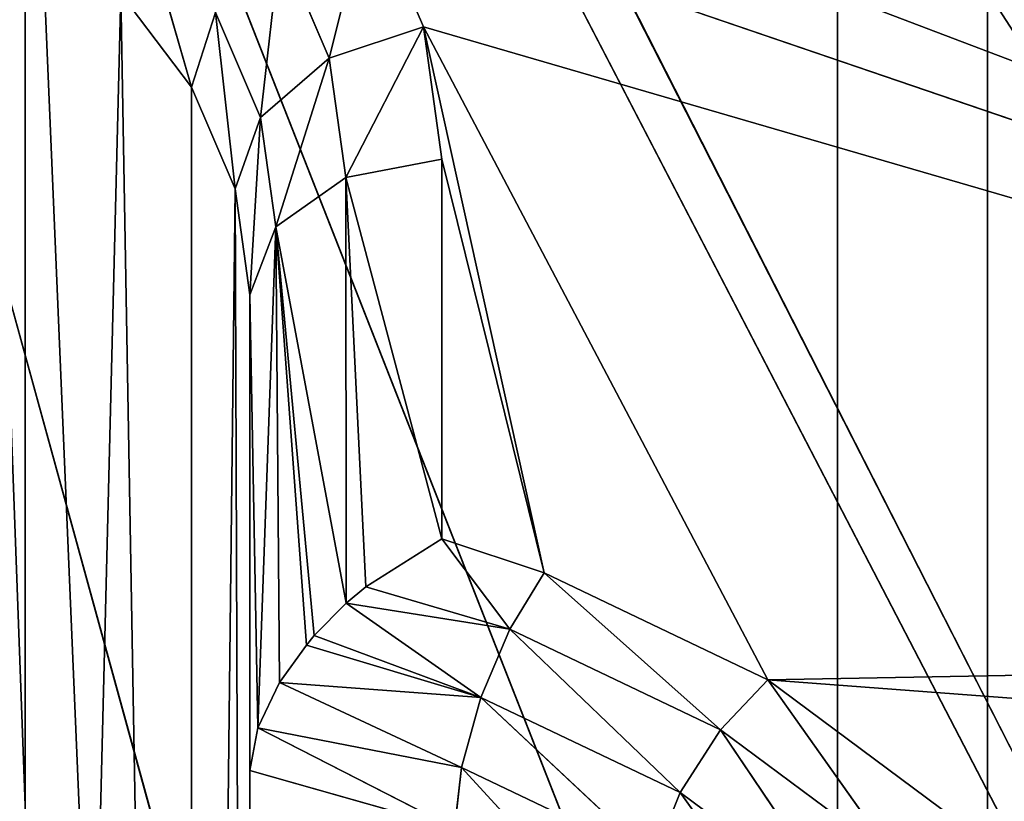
# Model space of a CAD drawing. Extents: x 257 to 312, y 0 to 136.
# Tile 418 of 656: x 293.43 to 296, y 93.15 to 95.19. Entities that reach past the tile are written whole.
import ezdxf

# ---------------------------------------------------------------- set-up
doc = ezdxf.new("R2010")
doc.units = 0
doc.header["$LTSCALE"] = 25.4
doc.layers.get('0').update_dxf_attribs({"color": 13, "linetype": 'CONTINUOUS'})

# ---------------------------------------------------------------- blocks, each defined once
blk = doc.blocks.new('MONO-I-KINKIET-PRZEW_D-778')
at = {"color": 7}
for p, q in [((17.2277, 121.7859, 1456.323), (20.0087, 46.7292, 1529.7588)), ((17.2277, 47.5397, 1530.5692), (17.2277, 121.7859, 1456.323)), ((17.2277, 47.5397, 1530.5692), (17.2277, 121.7859, 1456.323)), ((17.2277, 121.7859, 1456.323), (20.0087, 46.7292, 1529.7588)), ((20.0087, 45.6105, 1528.64), (16.8361, 120.7431, 1455.2803)), ((16.8361, 120.7431, 1455.2803), (16.8361, 46.4969, 1529.5265)), ((16.8361, 120.7431, 1455.2803), (16.8361, 46.4969, 1529.5265)), ((20.0087, 45.6105, 1528.64), (16.8361, 120.7431, 1455.2803)), ((15.073, 79.0116, 1562.041), (21.5087, 55.6185, 1538.6479)), ((15.073, 79.0116, 1562.041), (21.5087, 55.6185, 1538.6479)), ((12.7722, 77.8399, 1560.8694), (21.5087, 55.6185, 1538.6479)), ((12.7722, 77.8399, 1560.8694), (21.5087, 55.6185, 1538.6479)), ((10.6738, 76.4916, 1559.5211), (21.5087, 55.6185, 1538.6479)), ((10.6738, 76.4916, 1559.5211), (21.5087, 55.6185, 1538.6479)), ((10.6738, 76.4916, 1559.5211), (21.3173, 55.5916, 1538.6211)), ((10.6738, 76.4916, 1559.5211), (21.3173, 55.5916, 1538.6211)), ((18.7587, 74.8194, 1532.6759), (18.7587, 64.5664, 1542.929)), ((18.7587, 74.8194, 1532.6759), (18.7587, 64.5664, 1542.929)), ((18.7587, 74.8194, 1532.6759), (18.7587, 63.3259, 1541.6886)), ((18.7587, 74.8194, 1532.6759), (18.7587, 63.3259, 1541.6886)), ((18.7587, 73.579, 1531.4355), (18.7587, 63.3259, 1541.6886)), ((18.7587, 73.579, 1531.4355), (18.7587, 63.3259, 1541.6886)), ((18.7587, 73.579, 1531.4355), (18.7971, 63.05, 1541.4126)), ((18.7587, 73.579, 1531.4355), (18.7971, 63.05, 1541.4126)), ((18.9109, 73.0378, 1530.8943), (18.7971, 63.05, 1541.4126)), ((18.9109, 73.0378, 1530.8943), (18.7971, 63.05, 1541.4126)), ((19.0957, 62.5403, 1540.9028), (18.9109, 73.0378, 1530.8943)), ((18.9109, 73.0378, 1530.8943), (18.9109, 62.7848, 1541.1473)), ((18.9109, 73.0378, 1530.8943), (18.9109, 62.7848, 1541.1473)), ((19.0957, 62.5403, 1540.9028), (18.9109, 73.0378, 1530.8943)), ((19.0957, 62.5403, 1540.9028), (19.3444, 72.579, 1530.4355)), ((19.0957, 62.5403, 1540.9028), (19.3444, 72.579, 1530.4355)), ((19.3444, 62.3259, 1540.6886), (19.3444, 72.579, 1530.4355)), ((19.3444, 62.3259, 1540.6886), (19.3444, 72.579, 1530.4355)), ((17.2911, 65.107, 1543.7402), (17.637, 64.6241, 1543.4867)), ((17.2911, 65.107, 1543.7402), (17.637, 64.6241, 1543.4867)), ((17.2049, 64.9458, 1543.8085), (17.5322, 64.46, 1543.4758)), ((17.2049, 64.9458, 1543.8085), (17.5322, 64.46, 1543.4758)), ((17.2049, 64.9458, 1543.8085), (17.637, 64.6241, 1543.4867)), ((17.2049, 64.9458, 1543.8085), (17.637, 64.6241, 1543.4867)), ((17.9562, 64.8322, 1543.1948), (18.2076, 64.5583, 1543.1915)), ((17.9562, 64.8322, 1543.1948), (18.2076, 64.5583, 1543.1915)), ((17.0759, 64.7997, 1543.8156), (17.4086, 64.3298, 1543.3995)), ((17.0759, 64.7997, 1543.8156), (17.4086, 64.3298, 1543.3995)), ((17.0759, 64.7997, 1543.8156), (17.5322, 64.46, 1543.4758)), ((17.0759, 64.7997, 1543.8156), (17.5322, 64.46, 1543.4758)), ((17.7071, 64.7973, 1543.4305), (17.637, 64.6241, 1543.4867)), ((17.7071, 64.7973, 1543.4305), (17.637, 64.6241, 1543.4867)), ((17.7071, 64.7973, 1543.4305), (18.157, 64.3758, 1543.2384)), ((17.7071, 64.7973, 1543.4305), (18.157, 64.3758, 1543.2384)), ((17.7071, 64.7973, 1543.4305), (18.2076, 64.5583, 1543.1915)), ((17.7071, 64.7973, 1543.4305), (18.2076, 64.5583, 1543.1915)), ((18.2076, 64.5583, 1543.1915), (18.2253, 64.7174, 1543.08)), ((18.2076, 64.5583, 1543.1915), (18.2253, 64.7174, 1543.08)), ((18.7587, 64.5664, 1542.929), (18.2253, 64.7174, 1543.08)), ((18.2253, 64.7174, 1543.08), (18.7381, 64.4552, 1543.0183)), ((18.2253, 64.7174, 1543.08), (18.7381, 64.4552, 1543.0183)), ((18.7587, 64.5664, 1542.929), (18.2253, 64.7174, 1543.08)), ((16.9237, 64.6908, 1543.7605), (17.4086, 64.3298, 1543.3995)), ((16.9237, 64.6908, 1543.7605), (17.4086, 64.3298, 1543.3995)), ((17.4086, 64.3298, 1543.3995), (12.9087, 64.6694, 1543.7391)), ((17.4086, 64.3298, 1543.3995), (12.9087, 64.6694, 1543.7391)), ((17.637, 64.6241, 1543.4867), (17.5322, 64.46, 1543.4758)), ((17.637, 64.6241, 1543.4867), (17.5322, 64.46, 1543.4758)), ((17.637, 64.6241, 1543.4867), (18.0813, 64.1977, 1543.2136)), ((17.637, 64.6241, 1543.4867), (18.0813, 64.1977, 1543.2136)), ((17.637, 64.6241, 1543.4867), (18.157, 64.3758, 1543.2384)), ((17.637, 64.6241, 1543.4867), (18.157, 64.3758, 1543.2384)), ((18.157, 64.3758, 1543.2384), (18.2076, 64.5583, 1543.1915)), ((18.157, 64.3758, 1543.2384), (18.2076, 64.5583, 1543.1915)), ((18.2076, 64.5583, 1543.1915), (18.6815, 64.3369, 1543.0769)), ((18.2076, 64.5583, 1543.1915), (18.6815, 64.3369, 1543.0769)), ((18.2076, 64.5583, 1543.1915), (18.7381, 64.4552, 1543.0183)), ((18.2076, 64.5583, 1543.1915), (18.7381, 64.4552, 1543.0183)), ((18.7381, 64.4552, 1543.0183), (18.7587, 64.5664, 1542.929)), ((18.7381, 64.4552, 1543.0183), (18.7587, 64.5664, 1542.929)), ((18.7587, 63.3259, 1541.6886), (18.7587, 64.5664, 1542.929)), ((18.7587, 63.3259, 1541.6886), (18.7587, 64.5664, 1542.929)), ((17.5322, 64.46, 1543.4758), (17.4086, 64.3298, 1543.3995)), ((17.5322, 64.46, 1543.4758), (17.4086, 64.3298, 1543.3995)), ((17.5322, 64.46, 1543.4758), (17.992, 64.0511, 1543.1208)), ((17.5322, 64.46, 1543.4758), (17.992, 64.0511, 1543.1208)), ((17.5322, 64.46, 1543.4758), (18.0813, 64.1977, 1543.2136)), ((17.5322, 64.46, 1543.4758), (18.0813, 64.1977, 1543.2136)), ((18.6815, 64.3369, 1543.0769), (18.7381, 64.4552, 1543.0183)), ((18.6815, 64.3369, 1543.0769), (18.7381, 64.4552, 1543.0183)), ((18.6917, 63.1492, 1541.8654), (18.7381, 64.4552, 1543.0183)), ((18.6917, 63.1492, 1541.8654), (18.7381, 64.4552, 1543.0183)), ((18.7587, 63.3259, 1541.6886), (18.7381, 64.4552, 1543.0183)), ((18.7587, 63.3259, 1541.6886), (18.7381, 64.4552, 1543.0183)), ((18.0813, 64.1977, 1543.2136), (18.157, 64.3758, 1543.2384)), ((18.0813, 64.1977, 1543.2136), (18.157, 64.3758, 1543.2384)), ((18.591, 64.2146, 1543.1056), (18.157, 64.3758, 1543.2384)), ((18.157, 64.3758, 1543.2384), (18.6118, 64.2392, 1543.1024)), ((18.591, 64.2146, 1543.1056), (18.157, 64.3758, 1543.2384)), ((18.508, 64.1304, 1543.106), (18.157, 64.3758, 1543.2384)), ((18.508, 64.1304, 1543.106), (18.157, 64.3758, 1543.2384)), ((18.157, 64.3758, 1543.2384), (18.6118, 64.2392, 1543.1024)), ((18.157, 64.3758, 1543.2384), (18.6815, 64.3369, 1543.0769)), ((18.157, 64.3758, 1543.2384), (18.6815, 64.3369, 1543.0769)), ((12.7479, 64.2452, 1543.3149), (17.4086, 64.3298, 1543.3995)), ((12.7479, 64.2452, 1543.3149), (17.4086, 64.3298, 1543.3995)), ((18.3067, 62.6275, 1541.6973), (17.4086, 64.3298, 1543.3995)), ((17.4086, 64.3298, 1543.3995), (17.992, 64.0511, 1543.1208)), ((18.3067, 62.6275, 1541.6973), (17.4086, 64.3298, 1543.3995)), ((17.4086, 64.3298, 1543.3995), (17.992, 64.0511, 1543.1208)), ((18.6118, 64.2392, 1543.1024), (18.6815, 64.3369, 1543.0769)), ((18.6118, 64.2392, 1543.1024), (18.6815, 64.3369, 1543.0769)), ((18.6815, 64.3369, 1543.0769), (18.6917, 63.1492, 1541.8654)), ((18.6815, 64.3369, 1543.0769), (18.6917, 63.1492, 1541.8654)), ((18.449, 62.2959, 1541.3656), (12.7479, 64.2452, 1543.3149)), ((12.7479, 64.2452, 1543.3149), (18.3067, 62.6275, 1541.6973)), ((18.449, 62.2959, 1541.3656), (12.7479, 64.2452, 1543.3149)), ((18.68, 61.9903, 1541.0599), (12.7479, 64.2452, 1543.3149)), ((18.68, 61.9903, 1541.0599), (12.7479, 64.2452, 1543.3149)), ((12.7479, 64.2452, 1543.3149), (18.3067, 62.6275, 1541.6973)), ((18.591, 64.2146, 1543.1056), (18.6118, 64.2392, 1543.1024)), ((18.591, 64.2146, 1543.1056), (18.6118, 64.2392, 1543.1024)), ((18.6917, 63.1492, 1541.8654), (18.6118, 64.2392, 1543.1024)), ((18.6917, 63.1492, 1541.8654), (18.6118, 64.2392, 1543.1024)), ((18.508, 64.1304, 1543.106), (18.591, 64.2146, 1543.1056)), ((18.508, 64.1304, 1543.106), (18.591, 64.2146, 1543.1056)), ((18.591, 64.2146, 1543.1056), (18.6917, 63.1492, 1541.8654)), ((18.591, 64.2146, 1543.1056), (18.6917, 63.1492, 1541.8654)), ((17.992, 64.0511, 1543.1208), (18.0813, 64.1977, 1543.2136)), ((17.992, 64.0511, 1543.1208), (18.0813, 64.1977, 1543.2136)), ((18.0813, 64.1977, 1543.2136), (18.2587, 63.9623, 1543.0321)), ((18.508, 64.1304, 1543.106), (18.0813, 64.1977, 1543.2136)), ((18.508, 64.1304, 1543.106), (18.0813, 64.1977, 1543.2136)), ((18.4571, 64.0871, 1543.0988), (18.0813, 64.1977, 1543.2136)), ((18.4571, 64.0871, 1543.0988), (18.0813, 64.1977, 1543.2136)), ((18.0813, 64.1977, 1543.2136), (18.2587, 63.9623, 1543.0321)), ((18.4571, 64.0871, 1543.0988), (18.508, 64.1304, 1543.106)), ((18.4571, 64.0871, 1543.0988), (18.508, 64.1304, 1543.106)), ((18.508, 64.1304, 1543.106), (18.5087, 63.0198, 1541.9948)), ((18.508, 64.1304, 1543.106), (18.5087, 63.0198, 1541.9948)), ((18.508, 64.1304, 1543.106), (18.6917, 63.1492, 1541.8654)), ((18.508, 64.1304, 1543.106), (18.6917, 63.1492, 1541.8654)), ((18.2587, 63.9623, 1543.0321), (18.4571, 64.0871, 1543.0988)), ((18.2587, 63.9623, 1543.0321), (18.4571, 64.0871, 1543.0988)), ((18.4571, 64.0871, 1543.0988), (18.5087, 63.0198, 1541.9948)), ((18.4571, 64.0871, 1543.0988), (18.5087, 63.0198, 1541.9948)), ((18.2587, 62.9724, 1542.0421), (17.992, 64.0511, 1543.1208)), ((17.992, 64.0511, 1543.1208), (18.2587, 63.9623, 1543.0321)), ((18.2587, 62.9724, 1542.0421), (17.992, 64.0511, 1543.1208)), ((18.3067, 62.6275, 1541.6973), (17.992, 64.0511, 1543.1208)), ((18.3067, 62.6275, 1541.6973), (17.992, 64.0511, 1543.1208)), ((17.992, 64.0511, 1543.1208), (18.2587, 63.9623, 1543.0321)), ((18.2587, 63.9623, 1543.0321), (18.2587, 62.9724, 1542.0421)), ((18.2587, 63.9623, 1543.0321), (18.2587, 62.9724, 1542.0421)), ((18.2587, 63.9623, 1543.0321), (18.5087, 63.0198, 1541.9948)), ((18.2587, 63.9623, 1543.0321), (18.5087, 63.0198, 1541.9948)), ((18.7587, 63.3259, 1541.6886), (18.6917, 63.1492, 1541.8654)), ((18.7587, 63.3259, 1541.6886), (18.6917, 63.1492, 1541.8654)), ((18.7587, 63.3259, 1541.6886), (18.7314, 62.864, 1541.5802)), ((18.7587, 63.3259, 1541.6886), (18.7314, 62.864, 1541.5802)), ((18.7971, 63.05, 1541.4126), (18.7587, 63.3259, 1541.6886)), ((18.7971, 63.05, 1541.4126), (18.7587, 63.3259, 1541.6886)), ((18.6917, 63.1492, 1541.8654), (18.5087, 63.0198, 1541.9948)), ((18.6917, 63.1492, 1541.8654), (18.5087, 63.0198, 1541.9948)), ((18.6917, 63.1492, 1541.8654), (18.5519, 62.7094, 1541.6843)), ((18.6917, 63.1492, 1541.8654), (18.5519, 62.7094, 1541.6843)), ((18.7314, 62.864, 1541.5802), (18.6917, 63.1492, 1541.8654)), ((18.7314, 62.864, 1541.5802), (18.6917, 63.1492, 1541.8654)), ((18.7971, 63.05, 1541.4126), (18.7314, 62.864, 1541.5802)), ((18.7971, 63.05, 1541.4126), (18.7314, 62.864, 1541.5802)), ((18.9109, 62.7848, 1541.1473), (18.7971, 63.05, 1541.4126)), ((18.7971, 63.05, 1541.4126), (18.849, 62.5898, 1541.306)), ((18.7971, 63.05, 1541.4126), (18.849, 62.5898, 1541.306)), ((18.9109, 62.7848, 1541.1473), (18.7971, 63.05, 1541.4126)), ((18.5087, 63.0198, 1541.9948), (18.2587, 62.9724, 1542.0421)), ((18.5087, 63.0198, 1541.9948), (18.2587, 62.9724, 1542.0421)), ((18.5087, 63.0198, 1541.9948), (18.3067, 62.6275, 1541.6973)), ((18.5087, 63.0198, 1541.9948), (18.3067, 62.6275, 1541.6973)), ((18.5519, 62.7094, 1541.6843), (18.5087, 63.0198, 1541.9948)), ((18.5519, 62.7094, 1541.6843), (18.5087, 63.0198, 1541.9948)), ((18.2587, 62.9724, 1542.0421), (18.3067, 62.6275, 1541.6973)), ((18.2587, 62.9724, 1542.0421), (18.3067, 62.6275, 1541.6973)), ((18.7314, 62.864, 1541.5802), (18.5519, 62.7094, 1541.6843)), ((18.7314, 62.864, 1541.5802), (18.5519, 62.7094, 1541.6843)), ((18.7314, 62.864, 1541.5802), (18.6799, 62.4109, 1541.3859)), ((18.7314, 62.864, 1541.5802), (18.6799, 62.4109, 1541.3859)), ((18.849, 62.5898, 1541.306), (18.7314, 62.864, 1541.5802)), ((18.849, 62.5898, 1541.306), (18.7314, 62.864, 1541.5802)), ((18.9109, 62.7848, 1541.1473), (18.849, 62.5898, 1541.306)), ((18.9109, 62.7848, 1541.1473), (18.849, 62.5898, 1541.306)), ((19.0957, 62.5403, 1540.9028), (18.9109, 62.7848, 1541.1473)), ((18.9109, 62.7848, 1541.1473), (19.04, 62.3372, 1541.0533)), ((18.9109, 62.7848, 1541.1473), (19.04, 62.3372, 1541.0533)), ((19.0957, 62.5403, 1540.9028), (18.9109, 62.7848, 1541.1473)), ((18.5519, 62.7094, 1541.6843), (18.3067, 62.6275, 1541.6973)), ((18.5519, 62.7094, 1541.6843), (18.3067, 62.6275, 1541.6973)), ((18.5519, 62.7094, 1541.6843), (18.449, 62.2959, 1541.3656)), ((18.5519, 62.7094, 1541.6843), (18.449, 62.2959, 1541.3656)), ((18.6799, 62.4109, 1541.3859), (18.5519, 62.7094, 1541.6843)), ((18.6799, 62.4109, 1541.3859), (18.5519, 62.7094, 1541.6843)), ((18.3067, 62.6275, 1541.6973), (18.449, 62.2959, 1541.3656)), ((18.3067, 62.6275, 1541.6973), (18.449, 62.2959, 1541.3656))]:
    blk.add_line(p, q, dxfattribs=at)
mesh = blk.add_polyface(dxfattribs=at)
corners = [(13.8623, 48.9135, 1531.9431), (17.2277, 121.7859, 1456.323), (13.8623, 123.1598, 1457.6969)]
mesh.append_faces([[corners[k] for k in face] for face in [(0, 1, 2)]], dxfattribs={"color": 7})
mesh = blk.add_polyface(dxfattribs=at)
corners = [(16.8361, 120.7431, 1455.2803), (13.335, 47.8863, 1530.9158), (13.335, 122.1325, 1456.6697)]
mesh.append_faces([[corners[k] for k in face] for face in [(0, 1, 2)]], dxfattribs={"color": 7})
mesh = blk.add_polyface(dxfattribs=at)
corners = [(13.8623, 48.9135, 1531.9431), (17.2277, 47.5397, 1530.5692), (17.2277, 121.7859, 1456.323)]
mesh.append_faces([[corners[k] for k in face] for face in [(0, 1, 2)]], dxfattribs={"color": 7})
mesh = blk.add_polyface(dxfattribs=at)
corners = [(20.845, 120.782, 1455.3191), (17.2277, 121.7859, 1456.323), (20.5087, 46.7056, 1529.5457)]
mesh.append_faces([[corners[k] for k in face] for face in [(0, 1, 2)]], dxfattribs={"color": 7})
mesh = blk.add_polyface(dxfattribs=at)
corners = [(20.5087, 46.7056, 1529.5457), (17.2277, 121.7859, 1456.323), (20.0087, 46.7292, 1529.7588)]
mesh.append_faces([[corners[k] for k in face] for face in [(0, 1, 2)]], dxfattribs={"color": 7})
mesh = blk.add_polyface(dxfattribs=at)
corners = [(17.2277, 47.5397, 1530.5692), (20.0087, 46.7292, 1529.7588), (17.2277, 121.7859, 1456.323)]
mesh.append_faces([[corners[k] for k in face] for face in [(0, 1, 2)]], dxfattribs={"color": 7})
mesh = blk.add_polyface(dxfattribs=at)
corners = [(13.335, 47.8863, 1530.9158), (16.8361, 120.7431, 1455.2803), (16.8361, 46.4969, 1529.5265)]
mesh.append_faces([[corners[k] for k in face] for face in [(0, 1, 2)]], dxfattribs={"color": 7})
mesh = blk.add_polyface(dxfattribs=at)
corners = [(20.5859, 45.6125, 1528.3826), (16.8361, 120.7431, 1455.2803), (20.5859, 119.729, 1454.2661)]
mesh.append_faces([[corners[k] for k in face] for face in [(0, 1, 2)]], dxfattribs={"color": 7})
mesh = blk.add_polyface(dxfattribs=at)
corners = [(20.5859, 45.6125, 1528.3826), (20.5087, 45.5941, 1528.4341), (16.8361, 120.7431, 1455.2803)]
mesh.append_faces([[corners[k] for k in face] for face in [(0, 1, 2)]], dxfattribs={"color": 7})
mesh = blk.add_polyface(dxfattribs=at)
corners = [(20.5087, 45.5941, 1528.4341), (20.0087, 45.6105, 1528.64), (16.8361, 120.7431, 1455.2803)]
mesh.append_faces([[corners[k] for k in face] for face in [(0, 1, 2)]], dxfattribs={"color": 7})
mesh = blk.add_polyface(dxfattribs=at)
corners = [(16.8361, 46.4969, 1529.5265), (16.8361, 120.7431, 1455.2803), (20.0087, 45.6105, 1528.64)]
mesh.append_faces([[corners[k] for k in face] for face in [(0, 1, 2)]], dxfattribs={"color": 7})
mesh = blk.add_polyface(dxfattribs=at)
corners = [(17.5467, 79.9914, 1563.021), (15.073, 79.0116, 1562.041), (21.5087, 55.6185, 1538.6479)]
mesh.append_faces([[corners[k] for k in face] for face in [(0, 1, 2)]], dxfattribs={"color": 7})
mesh = blk.add_polyface(dxfattribs=at)
corners = [(17.5467, 79.9914, 1563.021), (21.5087, 55.6185, 1538.6479), (20.1067, 72.0325, 1555.062)]
mesh.append_faces([[corners[k] for k in face] for face in [(0, 1, 2)]], dxfattribs={"color": 7})
mesh = blk.add_polyface(dxfattribs=at)
corners = [(21.5087, 55.6185, 1538.6479), (15.073, 79.0116, 1562.041), (12.7722, 77.8399, 1560.8694)]
mesh.append_faces([[corners[k] for k in face] for face in [(0, 1, 2)]], dxfattribs={"color": 7})
mesh = blk.add_polyface(dxfattribs=at)
corners = [(21.5087, 55.6185, 1538.6479), (12.7722, 77.8399, 1560.8694), (10.6738, 76.4916, 1559.5211)]
mesh.append_faces([[corners[k] for k in face] for face in [(0, 1, 2)]], dxfattribs={"color": 7})
mesh = blk.add_polyface(dxfattribs=at)
corners = [(10.6738, 76.4916, 1559.5211), (8.8047, 74.9839, 1558.0134), (21.3173, 55.5916, 1538.6211)]
mesh.append_faces([[corners[k] for k in face] for face in [(0, 1, 2)]], dxfattribs={"color": 7})
mesh = blk.add_polyface(dxfattribs=at)
corners = [(21.5087, 55.6185, 1538.6479), (10.6738, 76.4916, 1559.5211), (21.3173, 55.5916, 1538.6211)]
mesh.append_faces([[corners[k] for k in face] for face in [(0, 1, 2)]], dxfattribs={"color": 7})
mesh = blk.add_polyface(dxfattribs=at)
corners = [(21.3173, 55.5916, 1538.6211), (8.8047, 74.9839, 1558.0134), (7.1892, 73.3363, 1556.3658)]
mesh.append_faces([[corners[k] for k in face] for face in [(0, 1, 2)]], dxfattribs={"color": 7})
mesh = blk.add_polyface(dxfattribs=at)
corners = [(18.2253, 64.7174, 1543.08), (18.7587, 74.8194, 1532.6759), (18.7587, 64.5664, 1542.929)]
mesh.append_faces([[corners[k] for k in face] for face in [(0, 1, 2)]], dxfattribs={"color": 7})
mesh = blk.add_polyface(dxfattribs=at)
corners = [(18.7587, 74.8194, 1532.6759), (18.7587, 63.3259, 1541.6886), (18.7587, 64.5664, 1542.929)]
mesh.append_faces([[corners[k] for k in face] for face in [(0, 1, 2)]], dxfattribs={"color": 7})
mesh = blk.add_polyface(dxfattribs=at)
corners = [(18.7587, 74.8194, 1532.6759), (18.7587, 73.579, 1531.4355), (18.7587, 63.3259, 1541.6886)]
mesh.append_faces([[corners[k] for k in face] for face in [(0, 1, 2)]], dxfattribs={"color": 7})
mesh = blk.add_polyface(dxfattribs=at)
corners = [(18.7587, 73.579, 1531.4355), (18.7971, 63.05, 1541.4126), (18.7587, 63.3259, 1541.6886)]
mesh.append_faces([[corners[k] for k in face] for face in [(0, 1, 2)]], dxfattribs={"color": 7})
mesh = blk.add_polyface(dxfattribs=at)
corners = [(18.7587, 73.579, 1531.4355), (18.9109, 73.0378, 1530.8943), (18.7971, 63.05, 1541.4126)]
mesh.append_faces([[corners[k] for k in face] for face in [(0, 1, 2)]], dxfattribs={"color": 7})
mesh = blk.add_polyface(dxfattribs=at)
corners = [(21.3173, 55.5916, 1538.6211), (7.1892, 73.3363, 1556.3658), (5.8478, 71.5699, 1554.5995)]
mesh.append_faces([[corners[k] for k in face] for face in [(0, 1, 2)]], dxfattribs={"color": 7})
mesh = blk.add_polyface(dxfattribs=at)
corners = [(18.9109, 73.0378, 1530.8943), (18.9109, 62.7848, 1541.1473), (18.7971, 63.05, 1541.4126)]
mesh.append_faces([[corners[k] for k in face] for face in [(0, 1, 2)]], dxfattribs={"color": 7})
mesh = blk.add_polyface(dxfattribs=at)
corners = [(18.9109, 73.0378, 1530.8943), (19.3444, 72.579, 1530.4355), (19.0957, 62.5403, 1540.9028)]
mesh.append_faces([[corners[k] for k in face] for face in [(0, 1, 2)]], dxfattribs={"color": 7})
mesh = blk.add_polyface(dxfattribs=at)
corners = [(18.9109, 73.0378, 1530.8943), (19.0957, 62.5403, 1540.9028), (18.9109, 62.7848, 1541.1473)]
mesh.append_faces([[corners[k] for k in face] for face in [(0, 1, 2)]], dxfattribs={"color": 7})
mesh = blk.add_polyface(dxfattribs=at)
corners = [(19.3444, 72.579, 1530.4355), (19.3444, 62.3259, 1540.6886), (19.0957, 62.5403, 1540.9028)]
mesh.append_faces([[corners[k] for k in face] for face in [(0, 1, 2)]], dxfattribs={"color": 7})
mesh = blk.add_polyface(dxfattribs=at)
corners = [(19.9933, 72.2724, 1530.1289), (19.6475, 62.1501, 1540.5127), (19.3444, 72.579, 1530.4355)]
mesh.append_faces([[corners[k] for k in face] for face in [(0, 1, 2)]], dxfattribs={"color": 7})
mesh = blk.add_polyface(dxfattribs=at)
corners = [(19.3444, 72.579, 1530.4355), (19.6475, 62.1501, 1540.5127), (19.3444, 62.3259, 1540.6886)]
mesh.append_faces([[corners[k] for k in face] for face in [(0, 1, 2)]], dxfattribs={"color": 7})
mesh = blk.add_polyface(dxfattribs=at)
corners = [(5.8478, 71.5699, 1554.5995), (4.798, 69.7075, 1552.7371), (21.3173, 55.5916, 1538.6211)]
mesh.append_faces([[corners[k] for k in face] for face in [(0, 1, 2)]], dxfattribs={"color": 7})
mesh = blk.add_polyface(dxfattribs=at)
corners = [(4.798, 69.7075, 1552.7371), (4.0531, 67.773, 1550.8025), (21.1551, 55.5149, 1538.5444)]
mesh.append_faces([[corners[k] for k in face] for face in [(0, 1, 2)]], dxfattribs={"color": 7})
mesh = blk.add_polyface(dxfattribs=at)
corners = [(4.798, 69.7075, 1552.7371), (21.1551, 55.5149, 1538.5444), (21.3173, 55.5916, 1538.6211)]
mesh.append_faces([[corners[k] for k in face] for face in [(0, 1, 2)]], dxfattribs={"color": 7})
mesh = blk.add_polyface(dxfattribs=at)
corners = [(21.1551, 55.5149, 1538.5444), (4.0531, 67.773, 1550.8025), (3.6228, 65.7913, 1548.8208)]
mesh.append_faces([[corners[k] for k in face] for face in [(0, 1, 2)]], dxfattribs={"color": 7})
mesh = blk.add_polyface(dxfattribs=at)
corners = [(3.6228, 65.7913, 1548.8208), (3.5126, 63.7879, 1546.8174), (21.1551, 55.5149, 1538.5444)]
mesh.append_faces([[corners[k] for k in face] for face in [(0, 1, 2)]], dxfattribs={"color": 7})
mesh = blk.add_polyface(dxfattribs=at)
corners = [(17.637, 64.6241, 1543.4867), (17.2049, 64.9458, 1543.8085), (17.2911, 65.107, 1543.7402)]
mesh.append_faces([[corners[k] for k in face] for face in [(0, 1, 2)]], dxfattribs={"color": 7})
mesh = blk.add_polyface(dxfattribs=at)
corners = [(17.7071, 64.7973, 1543.4305), (17.637, 64.6241, 1543.4867), (17.2911, 65.107, 1543.7402)]
mesh.append_faces([[corners[k] for k in face] for face in [(0, 1, 2)]], dxfattribs={"color": 7})
mesh = blk.add_polyface(dxfattribs=at)
corners = [(17.5322, 64.46, 1543.4758), (17.0759, 64.7997, 1543.8156), (17.2049, 64.9458, 1543.8085)]
mesh.append_faces([[corners[k] for k in face] for face in [(0, 1, 2)]], dxfattribs={"color": 7})
mesh = blk.add_polyface(dxfattribs=at)
corners = [(17.637, 64.6241, 1543.4867), (17.5322, 64.46, 1543.4758), (17.2049, 64.9458, 1543.8085)]
mesh.append_faces([[corners[k] for k in face] for face in [(0, 1, 2)]], dxfattribs={"color": 7})
mesh = blk.add_polyface(dxfattribs=at)
corners = [(18.2076, 64.5583, 1543.1915), (17.7071, 64.7973, 1543.4305), (17.9562, 64.8322, 1543.1948)]
mesh.append_faces([[corners[k] for k in face] for face in [(0, 1, 2)]], dxfattribs={"color": 7})
mesh = blk.add_polyface(dxfattribs=at)
corners = [(18.2253, 64.7174, 1543.08), (18.2076, 64.5583, 1543.1915), (17.9562, 64.8322, 1543.1948)]
mesh.append_faces([[corners[k] for k in face] for face in [(0, 1, 2)]], dxfattribs={"color": 7})
mesh = blk.add_polyface(dxfattribs=at)
corners = [(17.4086, 64.3298, 1543.3995), (16.9237, 64.6908, 1543.7605), (17.0759, 64.7997, 1543.8156)]
mesh.append_faces([[corners[k] for k in face] for face in [(0, 1, 2)]], dxfattribs={"color": 7})
mesh = blk.add_polyface(dxfattribs=at)
corners = [(17.5322, 64.46, 1543.4758), (17.4086, 64.3298, 1543.3995), (17.0759, 64.7997, 1543.8156)]
mesh.append_faces([[corners[k] for k in face] for face in [(0, 1, 2)]], dxfattribs={"color": 7})
mesh = blk.add_polyface(dxfattribs=at)
corners = [(18.157, 64.3758, 1543.2384), (17.637, 64.6241, 1543.4867), (17.7071, 64.7973, 1543.4305)]
mesh.append_faces([[corners[k] for k in face] for face in [(0, 1, 2)]], dxfattribs={"color": 7})
mesh = blk.add_polyface(dxfattribs=at)
corners = [(18.2076, 64.5583, 1543.1915), (18.157, 64.3758, 1543.2384), (17.7071, 64.7973, 1543.4305)]
mesh.append_faces([[corners[k] for k in face] for face in [(0, 1, 2)]], dxfattribs={"color": 7})
mesh = blk.add_polyface(dxfattribs=at)
corners = [(18.7381, 64.4552, 1543.0183), (18.2076, 64.5583, 1543.1915), (18.2253, 64.7174, 1543.08)]
mesh.append_faces([[corners[k] for k in face] for face in [(0, 1, 2)]], dxfattribs={"color": 7})
mesh = blk.add_polyface(dxfattribs=at)
corners = [(18.7587, 64.5664, 1542.929), (18.7381, 64.4552, 1543.0183), (18.2253, 64.7174, 1543.08)]
mesh.append_faces([[corners[k] for k in face] for face in [(0, 1, 2)]], dxfattribs={"color": 7})
mesh = blk.add_polyface(dxfattribs=at)
corners = [(16.9237, 64.6908, 1543.7605), (17.4086, 64.3298, 1543.3995), (12.9087, 64.6694, 1543.7391)]
mesh.append_faces([[corners[k] for k in face] for face in [(0, 1, 2)]], dxfattribs={"color": 7})
mesh = blk.add_polyface(dxfattribs=at)
corners = [(17.4086, 64.3298, 1543.3995), (12.7479, 64.2452, 1543.3149), (12.9087, 64.6694, 1543.7391)]
mesh.append_faces([[corners[k] for k in face] for face in [(0, 1, 2)]], dxfattribs={"color": 7})
mesh = blk.add_polyface(dxfattribs=at)
corners = [(18.0813, 64.1977, 1543.2136), (17.5322, 64.46, 1543.4758), (17.637, 64.6241, 1543.4867)]
mesh.append_faces([[corners[k] for k in face] for face in [(0, 1, 2)]], dxfattribs={"color": 7})
mesh = blk.add_polyface(dxfattribs=at)
corners = [(18.157, 64.3758, 1543.2384), (18.0813, 64.1977, 1543.2136), (17.637, 64.6241, 1543.4867)]
mesh.append_faces([[corners[k] for k in face] for face in [(0, 1, 2)]], dxfattribs={"color": 7})
mesh = blk.add_polyface(dxfattribs=at)
corners = [(18.6815, 64.3369, 1543.0769), (18.157, 64.3758, 1543.2384), (18.2076, 64.5583, 1543.1915)]
mesh.append_faces([[corners[k] for k in face] for face in [(0, 1, 2)]], dxfattribs={"color": 7})
mesh = blk.add_polyface(dxfattribs=at)
corners = [(18.7381, 64.4552, 1543.0183), (18.6815, 64.3369, 1543.0769), (18.2076, 64.5583, 1543.1915)]
mesh.append_faces([[corners[k] for k in face] for face in [(0, 1, 2)]], dxfattribs={"color": 7})
mesh = blk.add_polyface(dxfattribs=at)
corners = [(18.7587, 64.5664, 1542.929), (18.7587, 63.3259, 1541.6886), (18.7381, 64.4552, 1543.0183)]
mesh.append_faces([[corners[k] for k in face] for face in [(0, 1, 2)]], dxfattribs={"color": 7})
mesh = blk.add_polyface(dxfattribs=at)
corners = [(17.992, 64.0511, 1543.1208), (17.4086, 64.3298, 1543.3995), (17.5322, 64.46, 1543.4758)]
mesh.append_faces([[corners[k] for k in face] for face in [(0, 1, 2)]], dxfattribs={"color": 7})
mesh = blk.add_polyface(dxfattribs=at)
corners = [(18.0813, 64.1977, 1543.2136), (17.992, 64.0511, 1543.1208), (17.5322, 64.46, 1543.4758)]
mesh.append_faces([[corners[k] for k in face] for face in [(0, 1, 2)]], dxfattribs={"color": 7})
mesh = blk.add_polyface(dxfattribs=at)
corners = [(18.7381, 64.4552, 1543.0183), (18.6917, 63.1492, 1541.8654), (18.6815, 64.3369, 1543.0769)]
mesh.append_faces([[corners[k] for k in face] for face in [(0, 1, 2)]], dxfattribs={"color": 7})
mesh = blk.add_polyface(dxfattribs=at)
corners = [(18.7381, 64.4552, 1543.0183), (18.7587, 63.3259, 1541.6886), (18.6917, 63.1492, 1541.8654)]
mesh.append_faces([[corners[k] for k in face] for face in [(0, 1, 2)]], dxfattribs={"color": 7})
mesh = blk.add_polyface(dxfattribs=at)
corners = [(18.508, 64.1304, 1543.106), (18.0813, 64.1977, 1543.2136), (18.157, 64.3758, 1543.2384)]
mesh.append_faces([[corners[k] for k in face] for face in [(0, 1, 2)]], dxfattribs={"color": 7})
mesh = blk.add_polyface(dxfattribs=at)
corners = [(18.6118, 64.2392, 1543.1024), (18.591, 64.2146, 1543.1056), (18.157, 64.3758, 1543.2384)]
mesh.append_faces([[corners[k] for k in face] for face in [(0, 1, 2)]], dxfattribs={"color": 7})
mesh = blk.add_polyface(dxfattribs=at)
corners = [(18.591, 64.2146, 1543.1056), (18.508, 64.1304, 1543.106), (18.157, 64.3758, 1543.2384)]
mesh.append_faces([[corners[k] for k in face] for face in [(0, 1, 2)]], dxfattribs={"color": 7})
mesh = blk.add_polyface(dxfattribs=at)
corners = [(18.6815, 64.3369, 1543.0769), (18.6118, 64.2392, 1543.1024), (18.157, 64.3758, 1543.2384)]
mesh.append_faces([[corners[k] for k in face] for face in [(0, 1, 2)]], dxfattribs={"color": 7})
mesh = blk.add_polyface(dxfattribs=at)
corners = [(18.3067, 62.6275, 1541.6973), (12.7479, 64.2452, 1543.3149), (17.4086, 64.3298, 1543.3995)]
mesh.append_faces([[corners[k] for k in face] for face in [(0, 1, 2)]], dxfattribs={"color": 7})
mesh = blk.add_polyface(dxfattribs=at)
corners = [(18.3067, 62.6275, 1541.6973), (17.4086, 64.3298, 1543.3995), (17.992, 64.0511, 1543.1208)]
mesh.append_faces([[corners[k] for k in face] for face in [(0, 1, 2)]], dxfattribs={"color": 7})
mesh = blk.add_polyface(dxfattribs=at)
corners = [(18.6815, 64.3369, 1543.0769), (18.6917, 63.1492, 1541.8654), (18.6118, 64.2392, 1543.1024)]
mesh.append_faces([[corners[k] for k in face] for face in [(0, 1, 2)]], dxfattribs={"color": 7})
mesh = blk.add_polyface(dxfattribs=at)
corners = [(12.7479, 64.2452, 1543.3149), (21.0087, 57.5387, 1536.6084), (12.3087, 63.9346, 1543.0043)]
mesh.append_faces([[corners[k] for k in face] for face in [(0, 1, 2)]], dxfattribs={"color": 7})
mesh = blk.add_polyface(dxfattribs=at)
corners = [(12.7479, 64.2452, 1543.3149), (18.3067, 62.6275, 1541.6973), (18.449, 62.2959, 1541.3656)]
mesh.append_faces([[corners[k] for k in face] for face in [(0, 1, 2)]], dxfattribs={"color": 7})
mesh = blk.add_polyface(dxfattribs=at)
corners = [(12.7479, 64.2452, 1543.3149), (18.449, 62.2959, 1541.3656), (18.68, 61.9903, 1541.0599)]
mesh.append_faces([[corners[k] for k in face] for face in [(0, 1, 2)]], dxfattribs={"color": 7})
mesh = blk.add_polyface(dxfattribs=at)
corners = [(21.0087, 57.5387, 1536.6084), (12.7479, 64.2452, 1543.3149), (18.68, 61.9903, 1541.0599)]
mesh.append_faces([[corners[k] for k in face] for face in [(0, 1, 2)]], dxfattribs={"color": 7})
mesh = blk.add_polyface(dxfattribs=at)
corners = [(18.6118, 64.2392, 1543.1024), (18.6917, 63.1492, 1541.8654), (18.591, 64.2146, 1543.1056)]
mesh.append_faces([[corners[k] for k in face] for face in [(0, 1, 2)]], dxfattribs={"color": 7})
mesh = blk.add_polyface(dxfattribs=at)
corners = [(18.591, 64.2146, 1543.1056), (18.6917, 63.1492, 1541.8654), (18.508, 64.1304, 1543.106)]
mesh.append_faces([[corners[k] for k in face] for face in [(0, 1, 2)]], dxfattribs={"color": 7})
mesh = blk.add_polyface(dxfattribs=at)
corners = [(18.2587, 63.9623, 1543.0321), (17.992, 64.0511, 1543.1208), (18.0813, 64.1977, 1543.2136)]
mesh.append_faces([[corners[k] for k in face] for face in [(0, 1, 2)]], dxfattribs={"color": 7})
mesh = blk.add_polyface(dxfattribs=at)
corners = [(18.508, 64.1304, 1543.106), (18.4571, 64.0871, 1543.0988), (18.0813, 64.1977, 1543.2136)]
mesh.append_faces([[corners[k] for k in face] for face in [(0, 1, 2)]], dxfattribs={"color": 7})
mesh = blk.add_polyface(dxfattribs=at)
corners = [(18.4571, 64.0871, 1543.0988), (18.2587, 63.9623, 1543.0321), (18.0813, 64.1977, 1543.2136)]
mesh.append_faces([[corners[k] for k in face] for face in [(0, 1, 2)]], dxfattribs={"color": 7})
mesh = blk.add_polyface(dxfattribs=at)
corners = [(18.508, 64.1304, 1543.106), (18.5087, 63.0198, 1541.9948), (18.4571, 64.0871, 1543.0988)]
mesh.append_faces([[corners[k] for k in face] for face in [(0, 1, 2)]], dxfattribs={"color": 7})
mesh = blk.add_polyface(dxfattribs=at)
corners = [(18.508, 64.1304, 1543.106), (18.6917, 63.1492, 1541.8654), (18.5087, 63.0198, 1541.9948)]
mesh.append_faces([[corners[k] for k in face] for face in [(0, 1, 2)]], dxfattribs={"color": 7})
mesh = blk.add_polyface(dxfattribs=at)
corners = [(18.4571, 64.0871, 1543.0988), (18.5087, 63.0198, 1541.9948), (18.2587, 63.9623, 1543.0321)]
mesh.append_faces([[corners[k] for k in face] for face in [(0, 1, 2)]], dxfattribs={"color": 7})
mesh = blk.add_polyface(dxfattribs=at)
corners = [(17.992, 64.0511, 1543.1208), (18.2587, 63.9623, 1543.0321), (18.2587, 62.9724, 1542.0421)]
mesh.append_faces([[corners[k] for k in face] for face in [(0, 1, 2)]], dxfattribs={"color": 7})
mesh = blk.add_polyface(dxfattribs=at)
corners = [(18.3067, 62.6275, 1541.6973), (17.992, 64.0511, 1543.1208), (18.2587, 62.9724, 1542.0421)]
mesh.append_faces([[corners[k] for k in face] for face in [(0, 1, 2)]], dxfattribs={"color": 7})
mesh = blk.add_polyface(dxfattribs=at)
corners = [(18.2587, 63.9623, 1543.0321), (18.5087, 63.0198, 1541.9948), (18.2587, 62.9724, 1542.0421)]
mesh.append_faces([[corners[k] for k in face] for face in [(0, 1, 2)]], dxfattribs={"color": 7})
mesh = blk.add_polyface(dxfattribs=at)
corners = [(21.0087, 57.5387, 1536.6084), (11.7087, 63.8209, 1542.8906), (12.3087, 63.9346, 1543.0043)]
mesh.append_faces([[corners[k] for k in face] for face in [(0, 1, 2)]], dxfattribs={"color": 7})
mesh = blk.add_polyface(dxfattribs=at)
corners = [(21.0087, 57.5387, 1536.6084), (8.9903, 57.5387, 1536.6084), (11.7087, 63.8209, 1542.8906)]
mesh.append_faces([[corners[k] for k in face] for face in [(0, 1, 2)]], dxfattribs={"color": 7})
mesh = blk.add_polyface(dxfattribs=at)
corners = [(21.1551, 55.5149, 1538.5444), (3.5126, 63.7879, 1546.8174), (3.724, 61.7886, 1544.8181)]
mesh.append_faces([[corners[k] for k in face] for face in [(0, 1, 2)]], dxfattribs={"color": 7})
mesh = blk.add_polyface(dxfattribs=at)
corners = [(18.7587, 63.3259, 1541.6886), (18.7314, 62.864, 1541.5802), (18.6917, 63.1492, 1541.8654)]
mesh.append_faces([[corners[k] for k in face] for face in [(0, 1, 2)]], dxfattribs={"color": 7})
mesh = blk.add_polyface(dxfattribs=at)
corners = [(18.7587, 63.3259, 1541.6886), (18.7971, 63.05, 1541.4126), (18.7314, 62.864, 1541.5802)]
mesh.append_faces([[corners[k] for k in face] for face in [(0, 1, 2)]], dxfattribs={"color": 7})
mesh = blk.add_polyface(dxfattribs=at)
corners = [(18.6917, 63.1492, 1541.8654), (18.5519, 62.7094, 1541.6843), (18.5087, 63.0198, 1541.9948)]
mesh.append_faces([[corners[k] for k in face] for face in [(0, 1, 2)]], dxfattribs={"color": 7})
mesh = blk.add_polyface(dxfattribs=at)
corners = [(18.6917, 63.1492, 1541.8654), (18.7314, 62.864, 1541.5802), (18.5519, 62.7094, 1541.6843)]
mesh.append_faces([[corners[k] for k in face] for face in [(0, 1, 2)]], dxfattribs={"color": 7})
mesh = blk.add_polyface(dxfattribs=at)
corners = [(18.7971, 63.05, 1541.4126), (18.849, 62.5898, 1541.306), (18.7314, 62.864, 1541.5802)]
mesh.append_faces([[corners[k] for k in face] for face in [(0, 1, 2)]], dxfattribs={"color": 7})
mesh = blk.add_polyface(dxfattribs=at)
corners = [(18.7971, 63.05, 1541.4126), (18.9109, 62.7848, 1541.1473), (18.849, 62.5898, 1541.306)]
mesh.append_faces([[corners[k] for k in face] for face in [(0, 1, 2)]], dxfattribs={"color": 7})
mesh = blk.add_polyface(dxfattribs=at)
corners = [(18.5087, 63.0198, 1541.9948), (18.3067, 62.6275, 1541.6973), (18.2587, 62.9724, 1542.0421)]
mesh.append_faces([[corners[k] for k in face] for face in [(0, 1, 2)]], dxfattribs={"color": 7})
mesh = blk.add_polyface(dxfattribs=at)
corners = [(18.5519, 62.7094, 1541.6843), (18.3067, 62.6275, 1541.6973), (18.5087, 63.0198, 1541.9948)]
mesh.append_faces([[corners[k] for k in face] for face in [(0, 1, 2)]], dxfattribs={"color": 7})
mesh = blk.add_polyface(dxfattribs=at)
corners = [(18.7314, 62.864, 1541.5802), (18.6799, 62.4109, 1541.3859), (18.5519, 62.7094, 1541.6843)]
mesh.append_faces([[corners[k] for k in face] for face in [(0, 1, 2)]], dxfattribs={"color": 7})
mesh = blk.add_polyface(dxfattribs=at)
corners = [(18.7314, 62.864, 1541.5802), (18.849, 62.5898, 1541.306), (18.6799, 62.4109, 1541.3859)]
mesh.append_faces([[corners[k] for k in face] for face in [(0, 1, 2)]], dxfattribs={"color": 7})
mesh = blk.add_polyface(dxfattribs=at)
corners = [(18.9109, 62.7848, 1541.1473), (19.04, 62.3372, 1541.0533), (18.849, 62.5898, 1541.306)]
mesh.append_faces([[corners[k] for k in face] for face in [(0, 1, 2)]], dxfattribs={"color": 7})
mesh = blk.add_polyface(dxfattribs=at)
corners = [(18.9109, 62.7848, 1541.1473), (19.0957, 62.5403, 1540.9028), (19.04, 62.3372, 1541.0533)]
mesh.append_faces([[corners[k] for k in face] for face in [(0, 1, 2)]], dxfattribs={"color": 7})
mesh = blk.add_polyface(dxfattribs=at)
corners = [(18.5519, 62.7094, 1541.6843), (18.449, 62.2959, 1541.3656), (18.3067, 62.6275, 1541.6973)]
mesh.append_faces([[corners[k] for k in face] for face in [(0, 1, 2)]], dxfattribs={"color": 7})
mesh = blk.add_polyface(dxfattribs=at)
corners = [(18.6799, 62.4109, 1541.3859), (18.449, 62.2959, 1541.3656), (18.5519, 62.7094, 1541.6843)]
mesh.append_faces([[corners[k] for k in face] for face in [(0, 1, 2)]], dxfattribs={"color": 7})

msp = doc.modelspace()

# ---------------------------------------------------------------- block references
at = {"color": 0, "rotation": 179.9999999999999}
msp.add_blockref('MONO-I-KINKIET-PRZEW_D-778', (312.7885, 157.7954, -17.3669), dxfattribs=at)

doc.saveas('drawing.dxf')
